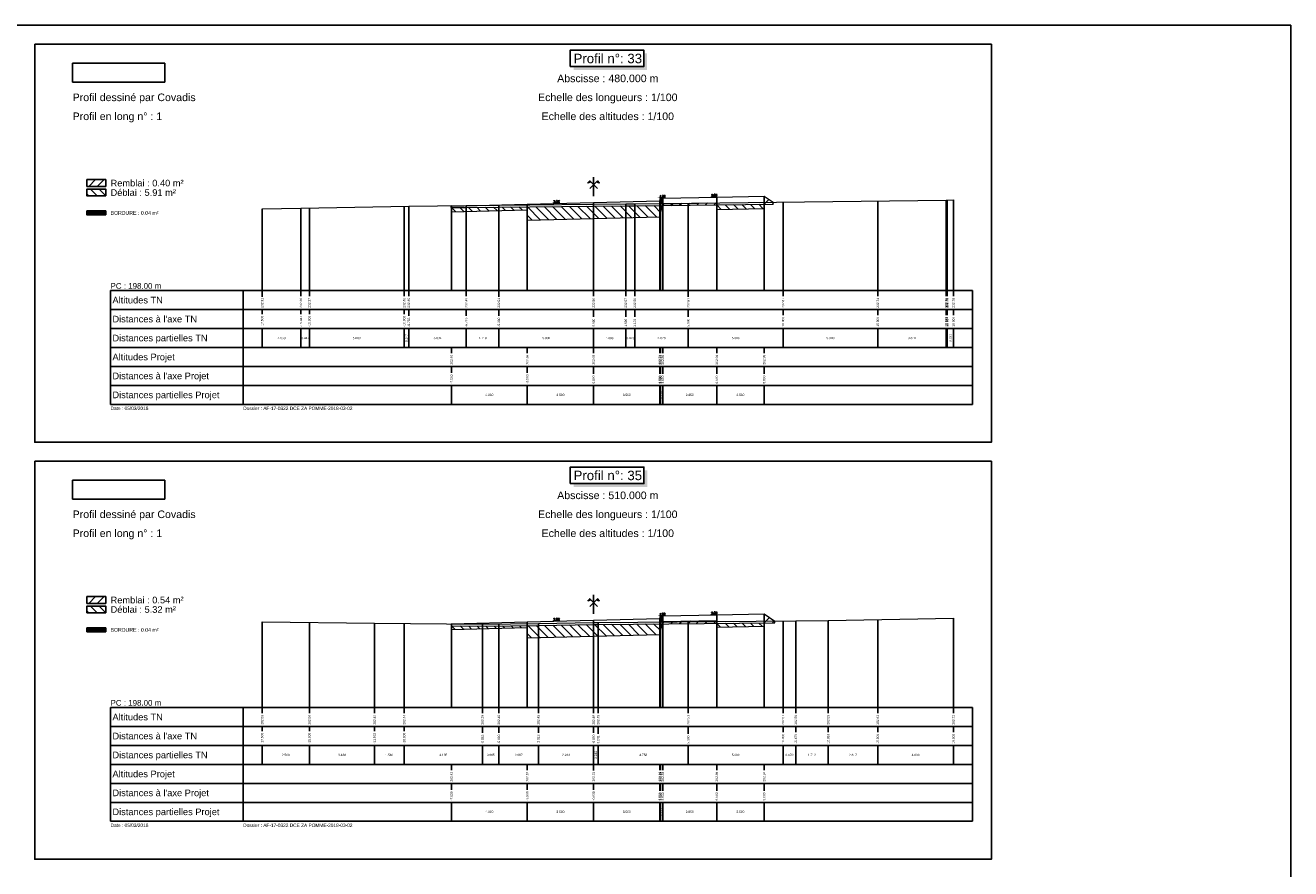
# Model space of a CAD drawing. Extents: x 1616800 to 1632437, y 2248456 to 2251974.
# Tile 383 of 399: x 1626977 to 1627645, y 2250229 to 2250674. Entities that reach past the tile are written whole.
import ezdxf
from ezdxf.enums import TextEntityAlignment as Align

# ---------------------------------------------------------------- set-up
doc = ezdxf.new("R2010")
doc.units = 0
doc.header["$LTSCALE"] = 2
doc.header["$PDMODE"] = 3
doc.header["$PDSIZE"] = 0.2
doc.layers.get('0').update_dxf_attribs({"linetype": 'CONTINUOUS'})
doc.layers.get('Defpoints').update_dxf_attribs({"linetype": 'CONTINUOUS'})
for name, color, linetype in [('Covadis - Logo - Texte noir sur fond blanc', 7, 'CONTINUOUS'), ('X-PAP-PL_PT_1_Basse', 7, 'CONTINUOUS'), ('X-PAP-PL_PT_1_Bordure_T2', 7, 'CONTINUOUS'), ('X-PAP-PL_PT_1_Construction', 7, 'CONTINUOUS'), ('X-PAP-PL_PT_1_CotationsPentes', 7, 'CONTINUOUS'), ('X-PAP-PL_PT_1_FF', 7, 'CONTINUOUS'), ('X-PAP-PL_PT_1_Hachures', 7, 'CONTINUOUS'), ('X-PAP-PL_PT_1_Logo', 7, 'CONTINUOUS'), ('X-PAP-PL_PT_1_MiseEnPage', 7, 'CONTINUOUS'), ('X-PAP-PL_PT_1_Ombrage', 7, 'CONTINUOUS'), ('X-PAP-PL_PT_1_PR', 7, 'CONTINUOUS'), ('X-PAP-PL_PT_1_Rappel', 7, 'CONTINUOUS'), ('X-PAP-PL_PT_1_Talus', 7, 'CONTINUOUS'), ('X-PAP-PL_PT_1_Textes', 7, 'CONTINUOUS'), ('X-PAP-PL_PT_1_TN', 7, 'CONTINUOUS'), ('X-PAP-PL_PT_1_TN décapé', 7, 'CONTINUOUS')]:
    doc.layers.add(name, color=color, linetype=linetype)
doc.styles.add('Arial', font='ARIALN.TTF')
doc.styles.add('ARIAL-GRAS', font='arial.ttf')
doc.styles.add('COVA_COTATION', font='txt.shx')
doc.dimstyles.new('COVA_FLECHE0', dxfattribs={"dimtxt": 1, "dimasz": 1, "dimexe": 1, "dimexo": 0.625, "dimgap": 0.3, "dimtad": 1, "dimdec": 3, "dimzin": 0, "dimdsep": 46, "dimtxsty": 'COVA_COTATION', "dimblk2": 'NONE', "dimsah": 1, "dimcen": 0.09, "dimse1": 1, "dimse2": 1, "dimclrd": 7, "dimclrt": 7, "dimadec": 0, "dimazin": 0, "dimtfac": 1, "dimtdec": 4, "dimtofl": 0, "dimtmove": 2, "dimatfit": 3, "dimfxl": 1, "dimtolj": 1, "dimtzin": 0, "dimarcsym": 0})
picture_1 = doc.add_image_def('image1.jpg', size_in_pixel=(1430, 294))

# ---------------------------------------------------------------- blocks, each defined once
blk = doc.blocks.new('CovPrTrAxe')
blk.add_line((0, 0), (0, 1))
for points in [[(0.2, 0.4), (-0.2, 0.8), (-0.3, 0.7), (-0.15, 0.75)], [(-0.2, 0.4), (0.2, 0.8), (0.3, 0.7), (0.15, 0.75)]]:
    blk.add_lwpolyline(points)
blk = doc.blocks.new('*D474')
at = {"layer": 'Defpoints', "color": 0, "transparency": 16777216}
for p in [(1627254.43, 2250580.03), (1627258.62, 2250580.44), (1627258.63, 2250580.14)]:
    blk.add_point(p, dxfattribs=at)
at = {"layer": 'X-PAP-PL_PT_1_CotationsPentes', "color": 7, "lineweight": -2, "transparency": 16777216}
blk.add_line((1627255.42, 2250580.36), (1627258.62, 2250580.44), dxfattribs=at)
at = {"layer": 'X-PAP-PL_PT_1_CotationsPentes', "color": 7, "transparency": 16777216}
blk.add_solid([(1627255.42, 2250580.52), (1627255.43, 2250580.19), (1627254.42, 2250580.33)], dxfattribs=at)
at = {"layer": 'X-PAP-PL_PT_1_CotationsPentes', "color": 7, "transparency": 16777216, "insert": (1627257, 2250581.2), "char_height": 1, "attachment_point": 5, "rotation": 1.4321, "style": 'COVA_COTATION'}
blk.add_mtext('\\A1;2.5%', dxfattribs=at)
blk = doc.blocks.new('_None')
blk = doc.blocks.new('*D475')
at = {"layer": 'Defpoints', "color": 0, "transparency": 16777216}
for p in [(1627310.33, 2250582.75), (1627314.51, 2250583.22), (1627314.53, 2250582.92)]:
    blk.add_point(p, dxfattribs=at)
at = {"layer": 'X-PAP-PL_PT_1_CotationsPentes', "color": 7, "lineweight": -2, "transparency": 16777216}
blk.add_line((1627311.32, 2250583.09), (1627314.51, 2250583.22), dxfattribs=at)
at = {"layer": 'X-PAP-PL_PT_1_CotationsPentes', "color": 7, "transparency": 16777216}
blk.add_solid([(1627311.31, 2250583.25), (1627311.32, 2250582.92), (1627310.32, 2250583.05)], dxfattribs=at)
at = {"layer": 'X-PAP-PL_PT_1_CotationsPentes', "color": 7, "transparency": 16777216, "insert": (1627312.88, 2250583.95), "char_height": 1, "attachment_point": 5, "rotation": 2.38594, "style": 'COVA_COTATION'}
blk.add_mtext('\\A1;4.2%', dxfattribs=at)
blk = doc.blocks.new('*D476')
at = {"layer": 'Defpoints', "color": 0, "transparency": 16777216}
for p in [(1627337.76, 2250583.35), (1627341.79, 2250583.73), (1627341.79, 2250583.43)]:
    blk.add_point(p, dxfattribs=at)
at = {"layer": 'X-PAP-PL_PT_1_CotationsPentes', "color": 7, "lineweight": -2, "transparency": 16777216}
blk.add_line((1627338.76, 2250583.67), (1627341.79, 2250583.73), dxfattribs=at)
at = {"layer": 'X-PAP-PL_PT_1_CotationsPentes', "color": 7, "transparency": 16777216}
blk.add_solid([(1627338.75, 2250583.84), (1627338.76, 2250583.51), (1627337.76, 2250583.65)], dxfattribs=at)
at = {"layer": 'X-PAP-PL_PT_1_CotationsPentes', "color": 7, "transparency": 16777216, "insert": (1627340.26, 2250584.5), "char_height": 1, "attachment_point": 5, "rotation": 1.14576, "style": 'COVA_COTATION'}
blk.add_mtext('\\A1;2.0%', dxfattribs=at)
blk = doc.blocks.new('*D480')
at = {"layer": 'Defpoints', "color": 0, "transparency": 16777216}
for p in [(1627254.43, 2250359.59), (1627258.62, 2250359.99), (1627258.63, 2250359.69)]:
    blk.add_point(p, dxfattribs=at)
at = {"layer": 'X-PAP-PL_PT_1_CotationsPentes', "color": 7, "lineweight": -2, "transparency": 16777216}
blk.add_line((1627255.42, 2250359.91), (1627258.62, 2250359.99), dxfattribs=at)
at = {"layer": 'X-PAP-PL_PT_1_CotationsPentes', "color": 7, "transparency": 16777216}
blk.add_solid([(1627255.42, 2250360.08), (1627255.43, 2250359.75), (1627254.42, 2250359.89)], dxfattribs=at)
at = {"layer": 'X-PAP-PL_PT_1_CotationsPentes', "color": 7, "transparency": 16777216, "insert": (1627257, 2250360.75), "char_height": 1, "attachment_point": 5, "rotation": 1.4321, "style": 'COVA_COTATION'}
blk.add_mtext('\\A1;2.5%', dxfattribs=at)
blk = doc.blocks.new('*D481')
at = {"layer": 'Defpoints', "color": 0, "transparency": 16777216}
for p in [(1627310.33, 2250362.3), (1627314.51, 2250362.78), (1627314.53, 2250362.48)]:
    blk.add_point(p, dxfattribs=at)
at = {"layer": 'X-PAP-PL_PT_1_CotationsPentes', "color": 7, "lineweight": -2, "transparency": 16777216}
blk.add_line((1627311.32, 2250362.64), (1627314.51, 2250362.78), dxfattribs=at)
at = {"layer": 'X-PAP-PL_PT_1_CotationsPentes', "color": 7, "transparency": 16777216}
blk.add_solid([(1627311.31, 2250362.81), (1627311.32, 2250362.48), (1627310.32, 2250362.6)], dxfattribs=at)
at = {"layer": 'X-PAP-PL_PT_1_CotationsPentes', "color": 7, "transparency": 16777216, "insert": (1627312.88, 2250363.51), "char_height": 1, "attachment_point": 5, "rotation": 2.38594, "style": 'COVA_COTATION'}
blk.add_mtext('\\A1;4.2%', dxfattribs=at)
blk = doc.blocks.new('*D482')
at = {"layer": 'Defpoints', "color": 0, "transparency": 16777216}
for p in [(1627337.76, 2250362.91), (1627341.79, 2250363.29), (1627341.79, 2250362.99)]:
    blk.add_point(p, dxfattribs=at)
at = {"layer": 'X-PAP-PL_PT_1_CotationsPentes', "color": 7, "lineweight": -2, "transparency": 16777216}
blk.add_line((1627338.76, 2250363.23), (1627341.79, 2250363.29), dxfattribs=at)
at = {"layer": 'X-PAP-PL_PT_1_CotationsPentes', "color": 7, "transparency": 16777216}
blk.add_solid([(1627338.75, 2250363.4), (1627338.76, 2250363.06), (1627337.76, 2250363.21)], dxfattribs=at)
at = {"layer": 'X-PAP-PL_PT_1_CotationsPentes', "color": 7, "transparency": 16777216, "insert": (1627340.26, 2250364.06), "char_height": 1, "attachment_point": 5, "rotation": 1.14576, "style": 'COVA_COTATION'}
blk.add_mtext('\\A1;2.0%', dxfattribs=at)
blk = doc.blocks.new('CovLogo')
at = {"layer": 'Covadis - Logo - Texte noir sur fond blanc'}
image = blk.add_image(picture_1, insert=(0, 0), size_in_units=(4.864, 1), dxfattribs=at)

msp = doc.modelspace()

# ---------------------------------------------------------------- hatches: boundary and pattern name
at = {"layer": 'X-PAP-PL_PT_1_Hachures'}
h = msp.add_hatch(dxfattribs=at)
h.set_pattern_fill('ANSI31', color=1, style=0)
h.set_pattern_definition([(45, (1627019.028, 2250589.071), (-2.2451, 2.2451), [])])
h.paths.add_polyline_path([(1627019.028, 2250589.0711), (1627019.028, 2250592.6451), (1627009.028, 2250592.6451), (1627009.028, 2250589.0711)])
h = msp.add_hatch(dxfattribs=at)
h.set_pattern_fill('ANSI31', color=6, angle=90, style=0)
h.set_pattern_definition([(135, (1627019.028, 2250584.071), (-2.2451, -2.2451), [])])
h.paths.add_polyline_path([(1627019.028, 2250584.0711), (1627019.028, 2250587.6499), (1627009.028, 2250587.6499), (1627009.028, 2250584.0711)])
h = msp.add_hatch(dxfattribs=at)
h.set_pattern_fill('ANSI31', color=1, style=0)
h.set_pattern_definition([(45, (1627201.2132, 2250578.9178), (-2.245, 2.245), [])])
h.paths.add_polyline_path([(1627201.2132, 2250578.9178), (1627201.2132, 2250577.9178), (1627201.528, 2250577.921), (1627201.528, 2250578.7079)])
h = msp.add_hatch(dxfattribs=at)
h.set_pattern_fill('ANSI31', color=6, angle=90, style=0)
h.set_pattern_definition([(135, (1627201.528, 2250577.921), (-2.24506, -2.24506), [])])
h.paths.add_polyline_path([(1627201.528, 2250577.921), (1627209.3376, 2250578.0011), (1627276.528, 2250578.6329), (1627293.5227, 2250578.7927), (1627298.2481, 2250578.8448), (1627312.8441, 2250579.0243), (1627311.528, 2250573.0579), (1627276.528, 2250572.1829), (1627241.528, 2250571.3079), (1627241.528, 2250576.7079), (1627201.528, 2250575.7079)])
h = msp.add_hatch(dxfattribs=at)
h.set_pattern_fill('_U', scale=0.2, angle=45.000009, style=0, pattern_type=0)
h.set_pattern_definition([(45.00001, (1626981.528, 2250664.0711), (-0.14142138, 0.14142133), [])])
h.paths.add_polyline_path([(1627311.828, 2250582.8079), (1627311.528, 2250581.4579), (1627311.528, 2250580.3579), (1627313.028, 2250580.3579), (1627313.028, 2250582.8579)])
h = msp.add_hatch(dxfattribs=at)
h.set_pattern_fill('ANSI31', color=1, style=0)
h.set_pattern_definition([(45, (1627312.844, 2250579.0243), (-2.24506, 2.24506), [])])
h.paths.add_polyline_path([(1627312.8441, 2250579.0243), (1627341.528, 2250579.3771), (1627341.528, 2250580.4279), (1627313.028, 2250579.8579)])
h = msp.add_hatch(dxfattribs=at)
h.set_pattern_fill('ANSI31', color=6, angle=90, style=0)
h.set_pattern_definition([(135, (1627341.528, 2250579.377), (-2.24506, -2.24506), [])])
h.paths.add_polyline_path([(1627341.528, 2250579.3771), (1627366.528, 2250579.6845), (1627366.528, 2250577.4279), (1627341.528, 2250576.9279)])
h = msp.add_hatch(dxfattribs=at)
h.set_pattern_fill('ANSI31', color=1, style=0)
h.set_pattern_definition([(45, (1627366.528, 2250579.6845), (-2.245, 2.245), [])])
h.paths.add_polyline_path([(1627366.528, 2250579.6845), (1627371.3049, 2250579.7432), (1627371.3049, 2250580.7432), (1627366.528, 2250583.9279)])
h = msp.add_hatch(dxfattribs=at)
h.set_pattern_fill('_U', scale=0.2, angle=45.000009, style=0, pattern_type=0)
h.set_pattern_definition([(45, (1627019.028, 2250574.0711), (-0.1414214, 0.1414213), [])])
h.paths.add_polyline_path([(1627019.028, 2250574.0711), (1627019.028, 2250576.1407), (1627009.028, 2250576.1407), (1627009.028, 2250574.0711)])
h = msp.add_hatch(dxfattribs=at)
h.set_pattern_fill('ANSI31', color=1, style=0)
h.set_pattern_definition([(45, (1627019.028, 2250369.071), (-2.2451, 2.2451), [])])
h.paths.add_polyline_path([(1627019.028, 2250369.0711), (1627019.028, 2250372.6451), (1627009.028, 2250372.6451), (1627009.028, 2250369.0711)])
h = msp.add_hatch(dxfattribs=at)
h.set_pattern_fill('ANSI31', color=6, angle=90, style=0)
h.set_pattern_definition([(135, (1627019.028, 2250364.071), (-2.2451, -2.2451), [])])
h.paths.add_polyline_path([(1627019.028, 2250364.0711), (1627019.028, 2250367.6523), (1627009.028, 2250367.6523), (1627009.028, 2250364.0711)])
h = msp.add_hatch(dxfattribs=at)
h.set_pattern_fill('_U', scale=0.2, angle=45.000009, style=0, pattern_type=0)
h.set_pattern_definition([(45.00001, (1626981.528, 2250444.0711), (-0.14142138, 0.14142133), [])])
h.paths.add_polyline_path([(1627311.828, 2250362.3657), (1627311.528, 2250361.0157), (1627311.528, 2250359.9157), (1627313.028, 2250359.9157), (1627313.028, 2250362.4157)])
h = msp.add_hatch(dxfattribs=at)
h.set_pattern_fill('ANSI31', color=1, style=0)
h.set_pattern_definition([(45, (1627312.7734, 2250358.2615), (-2.24506, 2.24506), [])])
h.paths.add_polyline_path([(1627312.7734, 2250358.2615), (1627341.528, 2250358.5016), (1627341.528, 2250359.9857), (1627313.028, 2250359.4157)])
h = msp.add_hatch(dxfattribs=at)
h.set_pattern_fill('ANSI31', color=6, angle=90, style=0)
h.set_pattern_definition([(135, (1627341.528, 2250358.5016), (-2.24506, -2.24506), [])])
h.paths.add_polyline_path([(1627341.528, 2250358.5016), (1627366.528, 2250358.7103), (1627366.528, 2250356.9857), (1627341.528, 2250356.4857)])
h = msp.add_hatch(dxfattribs=at)
h.set_pattern_fill('ANSI31', color=1, style=0)
h.set_pattern_definition([(45, (1627366.528, 2250358.7103), (-2.245, 2.245), [])])
h.paths.add_polyline_path([(1627366.528, 2250358.7103), (1627372.1211, 2250358.7569), (1627372.1211, 2250359.7569), (1627366.528, 2250363.4857)])
h = msp.add_hatch(dxfattribs=at)
h.set_pattern_fill('_U', scale=0.2, angle=45.000009, style=0, pattern_type=0)
h.set_pattern_definition([(45, (1627019.028, 2250354.0711), (-0.1414214, 0.1414213), [])])
h.paths.add_polyline_path([(1627019.028, 2250354.0711), (1627019.028, 2250356.1407), (1627009.028, 2250356.1407), (1627009.028, 2250354.0711)])
h = msp.add_hatch(dxfattribs=at)
h.set_pattern_fill('ANSI31', color=1, style=0)
h.set_pattern_definition([(45, (1627201.3845, 2250358.17), (-2.245, 2.245), [])])
h.paths.add_polyline_path([(1627201.3845, 2250358.17), (1627201.3845, 2250357.17), (1627201.528, 2250357.1685), (1627201.528, 2250358.2657)])
h = msp.add_hatch(dxfattribs=at)
h.set_pattern_fill('ANSI31', color=6, angle=90, style=0)
h.set_pattern_definition([(135, (1627201.528, 2250357.1685), (-2.24506, -2.24506), [])])
h.paths.add_polyline_path([(1627201.528, 2250357.1685), (1627217.8772, 2250357.0032), (1627247.4023, 2250357.3689), (1627276.528, 2250357.9323), (1627278.9449, 2250357.9791), (1627312.7734, 2250358.2615), (1627311.528, 2250352.6157), (1627276.528, 2250351.7407), (1627241.528, 2250350.8657), (1627241.528, 2250356.2657), (1627201.528, 2250355.2657)])

# ---------------------------------------------------------------- linework, layer by layer
at = {"layer": 'X-PAP-PL_PT_1_Basse', "color": 7, "linetype": 'Continuous', "lineweight": 0, "flags": 128}
for points in [[(1627201.2132, 2250578.9178), (1627201.528, 2250578.7079), (1627201.528, 2250575.7079), (1627241.528, 2250576.7079), (1627241.528, 2250571.3079), (1627276.528, 2250572.1829), (1627311.528, 2250573.0579), (1627313.028, 2250579.8579), (1627341.528, 2250580.4279), (1627341.528, 2250576.9279), (1627366.528, 2250577.4279), (1627366.528, 2250583.9279), (1627371.3049, 2250580.7432)], [(1627201.3845, 2250358.17), (1627201.528, 2250358.2657), (1627201.528, 2250355.2657), (1627241.528, 2250356.2657), (1627241.528, 2250350.8657), (1627276.528, 2250351.7407), (1627311.528, 2250352.6157), (1627313.028, 2250359.4157), (1627341.528, 2250359.9857), (1627341.528, 2250356.4857), (1627366.528, 2250356.9857), (1627366.528, 2250363.4857), (1627372.1211, 2250359.7569)]]:
    msp.add_lwpolyline(points, dxfattribs=at)
at = {"layer": 'X-PAP-PL_PT_1_Bordure_T2', "color": 4, "linetype": 'Continuous', "lineweight": 0, "flags": 128}
for points in [[(1627311.528, 2250581.4579), (1627311.528, 2250580.3579), (1627313.028, 2250580.3579), (1627313.028, 2250582.8579)], [(1627311.528, 2250361.0157), (1627311.528, 2250359.9157), (1627313.028, 2250359.9157), (1627313.028, 2250362.4157)]]:
    msp.add_lwpolyline(points, dxfattribs=at)
at = {"layer": 'X-PAP-PL_PT_1_Construction'}
for p, q in [((1627021.528, 2250534.0711), (1627476.528, 2250534.0711)), ((1627021.528, 2250534.0711), (1627021.528, 2250474.0711)), ((1627091.528, 2250534.0711), (1627091.528, 2250474.0711)), ((1627476.528, 2250474.0711), (1627476.528, 2250534.0711)), ((1627476.528, 2250524.0711), (1627021.528, 2250524.0711)), ((1627476.528, 2250514.0711), (1627021.528, 2250514.0711)), ((1627476.528, 2250504.0711), (1627021.528, 2250504.0711)), ((1627476.528, 2250494.0711), (1627021.528, 2250494.0711)), ((1627476.528, 2250484.0711), (1627021.528, 2250484.0711)), ((1627021.528, 2250474.0711), (1627476.528, 2250474.0711)), ((1627021.528, 2250314.0711), (1627476.528, 2250314.0711)), ((1627021.528, 2250314.0711), (1627021.528, 2250254.0711)), ((1627091.528, 2250314.0711), (1627091.528, 2250254.0711)), ((1627476.528, 2250254.0711), (1627476.528, 2250314.0711)), ((1627476.528, 2250304.0711), (1627021.528, 2250304.0711)), ((1627476.528, 2250294.0711), (1627021.528, 2250294.0711)), ((1627476.528, 2250284.0711), (1627021.528, 2250284.0711)), ((1627476.528, 2250274.0711), (1627021.528, 2250274.0711)), ((1627476.528, 2250264.0711), (1627021.528, 2250264.0711)), ((1627021.528, 2250254.0711), (1627476.528, 2250254.0711))]:
    msp.add_line(p, q, dxfattribs=at)
at = {"layer": 'X-PAP-PL_PT_1_Construction', "color": 95}
for p, q in [((1627101.528, 2250530.8907), (1627101.528, 2250534.0711)), ((1627122.058, 2250531.1216), (1627122.058, 2250534.0711)), ((1627126.528, 2250531.1224), (1627126.528, 2250534.0711)), ((1627176.528, 2250531.1216), (1627176.528, 2250534.0711)), ((1627178.9951, 2250531.1216), (1627178.9951, 2250534.0711)), ((1627209.3376, 2250531.1248), (1627209.3376, 2250534.0711)), ((1627226.528, 2250530.8907), (1627226.528, 2250534.0711)), ((1627276.528, 2250531.1216), (1627276.528, 2250534.0711)), ((1627293.5227, 2250531.1224), (1627293.5227, 2250534.0711)), ((1627298.2481, 2250531.1248), (1627298.2481, 2250534.0711)), ((1627326.528, 2250530.8907), (1627326.528, 2250534.0711)), ((1627376.528, 2250531.1224), (1627376.528, 2250534.0711)), ((1627426.528, 2250531.1175), (1627426.528, 2250534.0711)), ((1627462.6275, 2250531.1248), (1627462.6275, 2250534.0711)), ((1627462.9454, 2250531.1248), (1627462.9454, 2250534.0711)), ((1627463.1995, 2250531.1248), (1627463.1995, 2250534.0711)), ((1627466.528, 2250531.1248), (1627466.528, 2250534.0711)), ((1627101.528, 2250521.6766), (1627101.528, 2250524.0711)), ((1627122.058, 2250521.6806), (1627122.058, 2250524.0711)), ((1627126.528, 2250521.6766), (1627126.528, 2250524.0711)), ((1627176.528, 2250521.6766), (1627176.528, 2250524.0711)), ((1627178.9951, 2250520.7483), (1627178.9951, 2250524.0711)), ((1627209.3376, 2250520.7508), (1627209.3376, 2250524.0711)), ((1627226.528, 2250520.7442), (1627226.528, 2250524.0711)), ((1627276.528, 2250520.186), (1627276.528, 2250524.0711)), ((1627293.5227, 2250520.1925), (1627293.5227, 2250524.0711)), ((1627298.2481, 2250520.1778), (1627298.2481, 2250524.0711)), ((1627326.528, 2250520.186), (1627326.528, 2250524.0711)), ((1627376.528, 2250521.1183), (1627376.528, 2250524.0711)), ((1627426.528, 2250521.1183), (1627426.528, 2250524.0711)), ((1627462.6275, 2250521.1183), (1627462.6275, 2250524.0711)), ((1627462.9454, 2250521.1101), (1627462.9454, 2250524.0711)), ((1627463.1995, 2250521.1224), (1627463.1995, 2250524.0711)), ((1627466.528, 2250521.1183), (1627466.528, 2250524.0711)), ((1627101.528, 2250504.0711), (1627101.528, 2250514.0711)), ((1627122.058, 2250504.0711), (1627122.058, 2250514.0711)), ((1627126.528, 2250504.0711), (1627126.528, 2250514.0711)), ((1627176.528, 2250504.0711), (1627176.528, 2250514.0711)), ((1627178.9951, 2250504.0711), (1627178.9951, 2250514.0711)), ((1627209.3376, 2250504.0711), (1627209.3376, 2250514.0711)), ((1627226.528, 2250504.0711), (1627226.528, 2250514.0711)), ((1627276.528, 2250504.0711), (1627276.528, 2250514.0711)), ((1627293.5227, 2250504.0711), (1627293.5227, 2250514.0711)), ((1627298.2481, 2250504.0711), (1627298.2481, 2250514.0711)), ((1627326.528, 2250504.0711), (1627326.528, 2250514.0711)), ((1627376.528, 2250504.0711), (1627376.528, 2250514.0711)), ((1627426.528, 2250504.0711), (1627426.528, 2250514.0711)), ((1627462.6275, 2250504.0711), (1627462.6275, 2250514.0711)), ((1627462.9454, 2250504.0711), (1627462.9454, 2250514.0711)), ((1627463.1995, 2250504.0711), (1627463.1995, 2250514.0711)), ((1627466.528, 2250504.0711), (1627466.528, 2250514.0711)), ((1627101.528, 2250311.1224), (1627101.528, 2250314.0711)), ((1627126.528, 2250311.1183), (1627126.528, 2250314.0711)), ((1627160.9046, 2250311.1314), (1627160.9046, 2250314.0711)), ((1627176.528, 2250311.1175), (1627176.528, 2250314.0711)), ((1627217.8772, 2250311.1248), (1627217.8772, 2250314.0711)), ((1627226.528, 2250311.1183), (1627226.528, 2250314.0711)), ((1627247.4023, 2250311.1224), (1627247.4023, 2250314.0711)), ((1627276.528, 2250311.1248), (1627276.528, 2250314.0711)), ((1627278.9449, 2250311.1248), (1627278.9449, 2250314.0711)), ((1627326.528, 2250311.1224), (1627326.528, 2250314.0711)), ((1627376.528, 2250311.1224), (1627376.528, 2250314.0711)), ((1627383.233, 2250311.1248), (1627383.233, 2250314.0711)), ((1627400.3565, 2250311.1248), (1627400.3565, 2250314.0711)), ((1627426.528, 2250311.1314), (1627426.528, 2250314.0711)), ((1627466.528, 2250311.1224), (1627466.528, 2250314.0711)), ((1627101.528, 2250301.6766), (1627101.528, 2250304.0711)), ((1627126.528, 2250301.6766), (1627126.528, 2250304.0711)), ((1627160.9046, 2250301.6684), (1627160.9046, 2250304.0711)), ((1627176.528, 2250301.6766), (1627176.528, 2250304.0711)), ((1627217.8772, 2250300.7573), (1627217.8772, 2250304.0711)), ((1627226.528, 2250300.7442), (1627226.528, 2250304.0711)), ((1627247.4023, 2250300.7483), (1627247.4023, 2250304.0711)), ((1627276.528, 2250300.7442), (1627276.528, 2250304.0711)), ((1627278.9449, 2250300.1778), (1627278.9449, 2250304.0711)), ((1627326.528, 2250300.186), (1627326.528, 2250304.0711)), ((1627376.528, 2250301.1183), (1627376.528, 2250304.0711)), ((1627383.233, 2250301.1183), (1627383.233, 2250304.0711)), ((1627400.3565, 2250301.1224), (1627400.3565, 2250304.0711)), ((1627426.528, 2250301.1183), (1627426.528, 2250304.0711)), ((1627466.528, 2250301.1183), (1627466.528, 2250304.0711)), ((1627101.528, 2250284.0711), (1627101.528, 2250294.0711)), ((1627126.528, 2250284.0711), (1627126.528, 2250294.0711)), ((1627160.9046, 2250284.0711), (1627160.9046, 2250294.0711)), ((1627176.528, 2250284.0711), (1627176.528, 2250294.0711)), ((1627217.8772, 2250284.0711), (1627217.8772, 2250294.0711)), ((1627226.528, 2250284.0711), (1627226.528, 2250294.0711)), ((1627247.4023, 2250284.0711), (1627247.4023, 2250294.0711)), ((1627276.528, 2250284.0711), (1627276.528, 2250294.0711)), ((1627278.9449, 2250284.0711), (1627278.9449, 2250294.0711)), ((1627326.528, 2250284.0711), (1627326.528, 2250294.0711)), ((1627376.528, 2250284.0711), (1627376.528, 2250294.0711)), ((1627383.233, 2250284.0711), (1627383.233, 2250294.0711)), ((1627400.3565, 2250284.0711), (1627400.3565, 2250294.0711)), ((1627426.528, 2250284.0711), (1627426.528, 2250294.0711)), ((1627466.528, 2250284.0711), (1627466.528, 2250294.0711))]:
    msp.add_line(p, q, dxfattribs=at)
at = {"layer": 'X-PAP-PL_PT_1_Construction', "color": 1}
for p, q in [((1627201.528, 2250501.1216), (1627201.528, 2250504.0711)), ((1627241.528, 2250501.1216), (1627241.528, 2250504.0711)), ((1627276.528, 2250501.1314), (1627276.528, 2250504.0711)), ((1627311.528, 2250501.1175), (1627311.528, 2250504.0711)), ((1627311.828, 2250501.1224), (1627311.828, 2250504.0711)), ((1627313.028, 2250501.1248), (1627313.028, 2250504.0711)), ((1627341.528, 2250501.1175), (1627341.528, 2250504.0711)), ((1627366.528, 2250501.1248), (1627366.528, 2250504.0711)), ((1627201.528, 2250490.7442), (1627201.528, 2250494.0711)), ((1627241.528, 2250490.7442), (1627241.528, 2250494.0711)), ((1627276.528, 2250490.186), (1627276.528, 2250494.0711)), ((1627311.528, 2250490.186), (1627311.528, 2250494.0711)), ((1627311.828, 2250490.186), (1627311.828, 2250494.0711)), ((1627313.028, 2250490.186), (1627313.028, 2250494.0711)), ((1627341.528, 2250490.186), (1627341.528, 2250494.0711)), ((1627366.528, 2250490.186), (1627366.528, 2250494.0711)), ((1627201.528, 2250474.0711), (1627201.528, 2250484.0711)), ((1627241.528, 2250474.0711), (1627241.528, 2250484.0711)), ((1627276.528, 2250474.0711), (1627276.528, 2250484.0711)), ((1627311.528, 2250474.0711), (1627311.528, 2250484.0711)), ((1627311.828, 2250474.0711), (1627311.828, 2250484.0711)), ((1627313.028, 2250474.0711), (1627313.028, 2250484.0711)), ((1627341.528, 2250474.0711), (1627341.528, 2250484.0711)), ((1627366.528, 2250474.0711), (1627366.528, 2250484.0711)), ((1627201.528, 2250281.1101), (1627201.528, 2250284.0711)), ((1627241.528, 2250281.1101), (1627241.528, 2250284.0711)), ((1627276.528, 2250280.8907), (1627276.528, 2250284.0711)), ((1627311.528, 2250281.1248), (1627311.528, 2250284.0711)), ((1627311.828, 2250281.1224), (1627311.828, 2250284.0711)), ((1627313.028, 2250281.1224), (1627313.028, 2250284.0711)), ((1627341.528, 2250281.1248), (1627341.528, 2250284.0711)), ((1627366.528, 2250281.1175), (1627366.528, 2250284.0711)), ((1627201.528, 2250270.7442), (1627201.528, 2250274.0711)), ((1627241.528, 2250270.7442), (1627241.528, 2250274.0711)), ((1627276.528, 2250270.7442), (1627276.528, 2250274.0711)), ((1627311.528, 2250270.186), (1627311.528, 2250274.0711)), ((1627311.828, 2250270.186), (1627311.828, 2250274.0711)), ((1627313.028, 2250270.186), (1627313.028, 2250274.0711)), ((1627341.528, 2250270.186), (1627341.528, 2250274.0711)), ((1627366.528, 2250270.186), (1627366.528, 2250274.0711)), ((1627201.528, 2250254.0711), (1627201.528, 2250264.0711)), ((1627241.528, 2250254.0711), (1627241.528, 2250264.0711)), ((1627276.528, 2250254.0711), (1627276.528, 2250264.0711)), ((1627311.528, 2250254.0711), (1627311.528, 2250264.0711)), ((1627311.828, 2250254.0711), (1627311.828, 2250264.0711)), ((1627313.028, 2250254.0711), (1627313.028, 2250264.0711)), ((1627341.528, 2250254.0711), (1627341.528, 2250264.0711)), ((1627366.528, 2250254.0711), (1627366.528, 2250264.0711))]:
    msp.add_line(p, q, dxfattribs=at)
at = {"layer": 'X-PAP-PL_PT_1_Construction', "flags": 128}
for points in [[(1626981.528, 2250664.0711), (1627486.528, 2250664.0711), (1627486.528, 2250454.0711), (1626981.528, 2250454.0711)], [(1626981.528, 2250444.0711), (1627486.528, 2250444.0711), (1627486.528, 2250234.0711), (1626981.528, 2250234.0711)]]:
    msp.add_lwpolyline(points, close=True, dxfattribs=at)
for points in [[(1627019.028, 2250589.0711), (1627019.028, 2250592.6451), (1627009.028, 2250592.6451), (1627009.028, 2250589.0711), (1627019.028, 2250589.0711)], [(1627019.028, 2250584.0711), (1627019.028, 2250587.6499), (1627009.028, 2250587.6499), (1627009.028, 2250584.0711), (1627019.028, 2250584.0711)], [(1627019.028, 2250574.0711), (1627019.028, 2250576.1407), (1627009.028, 2250576.1407), (1627009.028, 2250574.0711), (1627019.028, 2250574.0711)], [(1627019.028, 2250369.0711), (1627019.028, 2250372.6451), (1627009.028, 2250372.6451), (1627009.028, 2250369.0711), (1627019.028, 2250369.0711)], [(1627019.028, 2250364.0711), (1627019.028, 2250367.6523), (1627009.028, 2250367.6523), (1627009.028, 2250364.0711), (1627019.028, 2250364.0711)], [(1627019.028, 2250354.0711), (1627019.028, 2250356.1407), (1627009.028, 2250356.1407), (1627009.028, 2250354.0711), (1627019.028, 2250354.0711)]]:
    msp.add_lwpolyline(points, dxfattribs=at)
at = {"layer": 'X-PAP-PL_PT_1_FF', "color": 7, "linetype": 'Continuous', "lineweight": 0, "flags": 128}
for points in [[(1627201.528, 2250578.7079), (1627201.528, 2250575.7079), (1627241.528, 2250576.7079), (1627241.528, 2250571.3079), (1627276.528, 2250572.1829), (1627311.528, 2250573.0579), (1627313.028, 2250579.8579), (1627341.528, 2250580.4279), (1627341.528, 2250576.9279), (1627366.528, 2250577.4279), (1627366.528, 2250583.9279)], [(1627201.528, 2250358.2657), (1627201.528, 2250355.2657), (1627241.528, 2250356.2657), (1627241.528, 2250350.8657), (1627276.528, 2250351.7407), (1627311.528, 2250352.6157), (1627313.028, 2250359.4157), (1627341.528, 2250359.9857), (1627341.528, 2250356.4857), (1627366.528, 2250356.9857), (1627366.528, 2250363.4857)]]:
    msp.add_lwpolyline(points, dxfattribs=at)
at = {"layer": 'X-PAP-PL_PT_1_MiseEnPage', "flags": 128}
msp.add_lwpolyline([(1626456.528, 2250674.0711), (1627644.528, 2250674.0711), (1627644.528, 2249834.0711), (1626456.528, 2249834.0711)], close=True, dxfattribs=at)
at = {"layer": 'X-PAP-PL_PT_1_Ombrage', "flags": 128}
for points in [[(1627264.1685, 2250652.3033), (1627303.0314, 2250652.3033), (1627303.0314, 2250661.0128), (1627264.1685, 2250661.0128), (1627264.1685, 2250652.3033)], [(1627264.1685, 2250432.3033), (1627303.069, 2250432.3033), (1627303.069, 2250441.0128), (1627264.1685, 2250441.0128), (1627264.1685, 2250432.3033)]]:
    msp.add_lwpolyline(points, dxfattribs=at)
at = {"layer": 'X-PAP-PL_PT_1_Ombrage', "color": 7}
for points in [[(1627303.0314, 2250652.3033), (1627303.0314, 2250659.245), (1627304.7992, 2250650.5356), (1627304.7992, 2250659.245)], [(1627265.9362, 2250652.3033), (1627303.0314, 2250652.3033), (1627265.9362, 2250650.5356), (1627304.7992, 2250650.5356)], [(1627303.069, 2250432.3033), (1627303.069, 2250439.245), (1627304.8367, 2250430.5356), (1627304.8367, 2250439.245)], [(1627265.9362, 2250432.3033), (1627303.069, 2250432.3033), (1627265.9362, 2250430.5356), (1627304.8367, 2250430.5356)]]:
    msp.add_solid(points, dxfattribs=at)
at = {"layer": 'X-PAP-PL_PT_1_PR', "color": 7, "linetype": 'Continuous', "lineweight": 0, "flags": 128}
for points in [[(1627201.528, 2250578.7079), (1627241.528, 2250579.7079), (1627276.528, 2250580.5829), (1627311.528, 2250581.4579), (1627311.828, 2250582.8079), (1627313.028, 2250582.8579), (1627341.528, 2250583.4279), (1627366.528, 2250583.9279)], [(1627201.528, 2250358.2657), (1627241.528, 2250359.2657), (1627276.528, 2250360.1407), (1627311.528, 2250361.0157), (1627311.828, 2250362.3657), (1627313.028, 2250362.4157), (1627341.528, 2250362.9857), (1627366.528, 2250363.4857)]]:
    msp.add_lwpolyline(points, dxfattribs=at)
at = {"layer": 'X-PAP-PL_PT_1_Rappel', "color": 95, "linetype": 'Continuous'}
for p, q in [((1627209.3376, 2250534.0711), (1627209.3376, 2250579.0011)), ((1627226.528, 2250534.0711), (1627226.528, 2250579.1628)), ((1627276.528, 2250534.0711), (1627276.528, 2250579.6329)), ((1627276.528, 2250534.0711), (1627276.528, 2250579.6329)), ((1627293.5227, 2250534.0711), (1627293.5227, 2250579.7927)), ((1627298.2481, 2250534.0711), (1627298.2481, 2250579.8448)), ((1627326.528, 2250534.0711), (1627326.528, 2250580.1926)), ((1627376.528, 2250534.0711), (1627376.528, 2250580.8075)), ((1627426.528, 2250534.0711), (1627426.528, 2250581.4223)), ((1627462.6275, 2250534.0711), (1627462.6275, 2250581.8663)), ((1627462.9454, 2250534.0711), (1627462.9454, 2250581.8703)), ((1627463.1995, 2250534.0711), (1627463.1995, 2250581.8726)), ((1627466.528, 2250534.0711), (1627466.528, 2250581.9193)), ((1627101.528, 2250534.0711), (1627101.528, 2250577.1819)), ((1627122.058, 2250534.0711), (1627122.058, 2250577.6393)), ((1627126.528, 2250534.0711), (1627126.528, 2250577.7218)), ((1627176.528, 2250534.0711), (1627176.528, 2250578.6443)), ((1627178.9951, 2250534.0711), (1627178.9951, 2250578.6898)), ((1627101.528, 2250314.0711), (1627101.528, 2250359.3461)), ((1627126.528, 2250314.0711), (1627126.528, 2250359.0232)), ((1627160.9046, 2250314.0711), (1627160.9046, 2250358.5793)), ((1627176.528, 2250314.0711), (1627176.528, 2250358.4213)), ((1627276.528, 2250314.0711), (1627276.528, 2250358.9323)), ((1627276.528, 2250314.0711), (1627276.528, 2250358.9323)), ((1627278.9449, 2250314.0711), (1627278.9449, 2250358.9791)), ((1627326.528, 2250314.0711), (1627326.528, 2250359.3763)), ((1627376.528, 2250314.0711), (1627376.528, 2250359.7937)), ((1627383.233, 2250314.0711), (1627383.233, 2250359.8497)), ((1627400.3565, 2250314.0711), (1627400.3565, 2250359.9966)), ((1627426.528, 2250314.0711), (1627426.528, 2250360.5268)), ((1627466.528, 2250314.0711), (1627466.528, 2250361.3372)), ((1627217.8772, 2250314.0711), (1627217.8772, 2250358.0032)), ((1627226.528, 2250314.0711), (1627226.528, 2250358.1104)), ((1627247.4023, 2250314.0711), (1627247.4023, 2250358.3689))]:
    msp.add_line(p, q, dxfattribs=at)
at = {"layer": 'X-PAP-PL_PT_1_Rappel', "color": 1, "linetype": 'Continuous'}
for p, q in [((1627241.528, 2250534.0711), (1627241.528, 2250579.7079)), ((1627276.528, 2250534.0711), (1627276.528, 2250580.5829)), ((1627311.528, 2250534.0711), (1627311.528, 2250581.4579)), ((1627311.828, 2250534.0711), (1627311.828, 2250582.8079)), ((1627313.028, 2250534.0711), (1627313.028, 2250582.8579)), ((1627341.528, 2250534.0711), (1627341.528, 2250583.4279)), ((1627366.528, 2250534.0711), (1627366.528, 2250583.9279)), ((1627201.528, 2250534.0711), (1627201.528, 2250578.7079)), ((1627241.528, 2250314.0711), (1627241.528, 2250359.2657)), ((1627276.528, 2250314.0711), (1627276.528, 2250360.1407)), ((1627311.528, 2250314.0711), (1627311.528, 2250361.0157)), ((1627311.828, 2250314.0711), (1627311.828, 2250362.3657)), ((1627313.028, 2250314.0711), (1627313.028, 2250362.4157)), ((1627341.528, 2250314.0711), (1627341.528, 2250362.9857)), ((1627366.528, 2250314.0711), (1627366.528, 2250363.4857)), ((1627201.528, 2250314.0711), (1627201.528, 2250358.2657))]:
    msp.add_line(p, q, dxfattribs=at)
at = {"layer": 'X-PAP-PL_PT_1_Talus', "color": 7, "linetype": 'Continuous', "lineweight": 0, "flags": 128}
for points in [[(1627201.2132, 2250578.9178), (1627201.528, 2250578.7079)], [(1627366.528, 2250583.9279), (1627371.3049, 2250580.7432)], [(1627366.528, 2250363.4857), (1627372.1211, 2250359.7569)], [(1627201.3845, 2250358.17), (1627201.528, 2250358.2657)]]:
    msp.add_lwpolyline(points, dxfattribs=at)
at = {"layer": 'X-PAP-PL_PT_1_TN', "color": 95, "linetype": 'Continuous', "lineweight": 0, "flags": 128}
for points in [[(1627101.528, 2250577.1819), (1627122.058, 2250577.6393), (1627178.9951, 2250578.6898), (1627209.3376, 2250579.0011), (1627276.528, 2250579.6329), (1627276.528, 2250579.6329), (1627293.5227, 2250579.7927), (1627298.2481, 2250579.8448), (1627462.6275, 2250581.8663), (1627462.9454, 2250581.8703), (1627463.1995, 2250581.8726), (1627466.528, 2250581.9193)], [(1627101.528, 2250359.3461), (1627160.9046, 2250358.5793), (1627217.8772, 2250358.0032), (1627247.4023, 2250358.3689), (1627276.528, 2250358.9323), (1627276.528, 2250358.9323), (1627278.9449, 2250358.9791), (1627383.233, 2250359.8497), (1627400.3565, 2250359.9966), (1627466.528, 2250361.3372)]]:
    msp.add_lwpolyline(points, dxfattribs=at)
at = {"layer": 'X-PAP-PL_PT_1_TN décapé', "color": 9, "linetype": 'Continuous', "lineweight": 0, "flags": 128}
for points in [[(1627201.2132, 2250578.9178), (1627201.2132, 2250577.9178), (1627209.3376, 2250578.0011), (1627276.528, 2250578.6329), (1627276.528, 2250578.6329), (1627293.5227, 2250578.7927), (1627298.2481, 2250578.8448), (1627371.3049, 2250579.7432), (1627371.3049, 2250580.7432)], [(1627201.3845, 2250358.17), (1627201.3845, 2250357.17), (1627217.8772, 2250357.0032), (1627247.4023, 2250357.3689), (1627276.528, 2250357.9323), (1627276.528, 2250357.9323), (1627278.9449, 2250357.9791), (1627372.1211, 2250358.7569), (1627372.1211, 2250359.7569)]]:
    msp.add_lwpolyline(points, dxfattribs=at)

# ---------------------------------------------------------------- block references
at = {"layer": 'X-PAP-PL_PT_1_Construction', "xscale": 10, "yscale": 10}
for p in [(1627276.528, 2250583.9279), (1627276.528, 2250363.4857)]:
    msp.add_blockref('CovPrTrAxe', p, dxfattribs=at)
at = {"layer": 'X-PAP-PL_PT_1_Logo', "xscale": 10, "yscale": 10}
for p in [(1627001.528, 2250644.0711), (1627001.528, 2250424.0711)]:
    msp.add_blockref('CovLogo', p, dxfattribs=at)

# ---------------------------------------------------------------- texts
at = {"layer": 'X-PAP-PL_PT_1_Textes', "color": 7, "style": 'ARIAL-GRAS'}
for s, height, p in [('Profil n°: 33', 5, (1627284.028, 2250654.0711)), ('Abscisse : 480.000 m', 4, (1627284.028, 2250644.0711)), ('Echelle des longueurs : 1/100', 4, (1627284.028, 2250634.0711)), ('Echelle des altitudes : 1/100', 4, (1627284.028, 2250624.0711)), ('Profil n°: 35', 5, (1627284.028, 2250434.0711)), ('Abscisse : 510.000 m', 4, (1627284.028, 2250424.0711)), ('Echelle des longueurs : 1/100', 4, (1627284.028, 2250414.0711)), ('Echelle des altitudes : 1/100', 4, (1627284.028, 2250404.0711))]:
    msp.add_text(s, height=height, dxfattribs=at).set_placement(p, align=Align.CENTER)
at = {"layer": 'X-PAP-PL_PT_1_Textes', "color": 7}
for s, height, style, p in [('Profil dessiné par Covadis', 4, 'ARIAL-GRAS', (1627001.528, 2250634.0711)), ('Profil en long n° : 1', 4, 'ARIAL-GRAS', (1627001.528, 2250624.0711)), ('Remblai : 0.40 m²', 3.5, 'ARIAL-GRAS', (1627021.528, 2250589.0711)), ('Déblai : 5.91 m²', 3.5, 'ARIAL-GRAS', (1627021.528, 2250584.0711)), ('BORDURE : 0.04 m²', 2, 'Arial', (1627021.528, 2250574.0711)), ('PC : 198.00 m', 3, 'ARIAL-GRAS', (1627021.528, 2250535.0711)), ('Date : 05/03/2018', 1.8, 'ARIAL-GRAS', (1627021.528, 2250471.0711)), ('Dossier : AF-17-0322 DCE ZA POMME-2018-03-02', 1.8, 'ARIAL-GRAS', (1627091.528, 2250471.0711)), ('Profil dessiné par Covadis', 4, 'ARIAL-GRAS', (1627001.528, 2250414.0711)), ('Profil en long n° : 1', 4, 'ARIAL-GRAS', (1627001.528, 2250404.0711)), ('Remblai : 0.54 m²', 3.5, 'ARIAL-GRAS', (1627021.528, 2250369.0711)), ('Déblai : 5.32 m²', 3.5, 'ARIAL-GRAS', (1627021.528, 2250364.0711)), ('BORDURE : 0.04 m²', 2, 'Arial', (1627021.528, 2250354.0711)), ('PC : 198.00 m', 3, 'ARIAL-GRAS', (1627021.528, 2250315.0711)), ('Date : 05/03/2018', 1.8, 'ARIAL-GRAS', (1627021.528, 2250251.0711)), ('Dossier : AF-17-0322 DCE ZA POMME-2018-03-02', 1.8, 'ARIAL-GRAS', (1627091.528, 2250251.0711))]:
    msp.add_text(s, height=height, dxfattribs=dict(at, style=style)).set_placement(p)
at = {"layer": 'X-PAP-PL_PT_1_Textes', "color": 95, "style": 'ARIAL-GRAS'}
for s, p in [('Altitudes TN', (1627022.528, 2250527.3211)), ("Distances à l'axe TN", (1627022.528, 2250517.3211)), ('Distances partielles TN', (1627022.528, 2250507.3211)), ('Altitudes TN', (1627022.528, 2250307.3211)), ("Distances à l'axe TN", (1627022.528, 2250297.3211)), ('Distances partielles TN', (1627022.528, 2250287.3211))]:
    msp.add_text(s, height=3.5, dxfattribs=at).set_placement(p)
at = {"layer": 'X-PAP-PL_PT_1_Textes', "color": 7, "style": 'ARIAL-GRAS'}
for s, p in [('202.31', (1627101.528, 2250525.0711)), ('202.36', (1627122.058, 2250525.0711)), ('202.37', (1627126.528, 2250525.0711)), ('202.46', (1627176.528, 2250525.0711)), ('202.46', (1627178.9951, 2250525.0711)), ('202.49', (1627209.3376, 2250525.0711)), ('202.51', (1627226.528, 2250525.0711)), ('202.56', (1627276.528, 2250525.0711)), ('202.57', (1627293.5227, 2250525.0711)), ('202.58', (1627298.2481, 2250525.0711)), ('202.61', (1627326.528, 2250525.0711)), ('202.67', (1627376.528, 2250525.0711)), ('202.74', (1627426.528, 2250525.0711)), ('202.78', (1627462.6275, 2250525.0711)), ('202.78', (1627462.9454, 2250525.0711)), ('202.78', (1627463.1995, 2250525.0711)), ('202.78', (1627466.528, 2250525.0711)), ('-17.500', (1627101.528, 2250515.0711)), ('-15.447', (1627122.058, 2250515.0711)), ('-15.000', (1627126.528, 2250515.0711)), ('-10.000', (1627176.528, 2250515.0711)), ('-9.753', (1627178.9951, 2250515.0711)), ('-6.719', (1627209.3376, 2250515.0711)), ('-5.000', (1627226.528, 2250515.0711)), ('0.000', (1627276.528, 2250515.0711)), ('1.699', (1627293.5227, 2250515.0711)), ('2.172', (1627298.2481, 2250515.0711)), ('5.000', (1627326.528, 2250515.0711)), ('10.000', (1627376.528, 2250515.0711)), ('15.000', (1627426.528, 2250515.0711)), ('18.610', (1627462.6275, 2250515.0711)), ('18.642', (1627462.9454, 2250515.0711)), ('18.667', (1627463.1995, 2250515.0711)), ('19.000', (1627466.528, 2250515.0711)), ('202.46', (1627201.528, 2250495.0711)), ('202.56', (1627241.528, 2250495.0711)), ('202.65', (1627276.528, 2250495.0711)), ('202.74', (1627311.528, 2250495.0711)), ('202.87', (1627311.828, 2250495.0711)), ('202.88', (1627313.028, 2250495.0711)), ('202.94', (1627341.528, 2250495.0711)), ('202.99', (1627366.528, 2250495.0711)), ('-7.500', (1627201.528, 2250485.0711)), ('-3.500', (1627241.528, 2250485.0711)), ('0.000', (1627276.528, 2250485.0711)), ('3.500', (1627311.528, 2250485.0711)), ('3.530', (1627311.828, 2250485.0711)), ('3.650', (1627313.028, 2250485.0711)), ('6.500', (1627341.528, 2250485.0711)), ('9.000', (1627366.528, 2250485.0711)), ('202.53', (1627101.528, 2250305.0711)), ('202.50', (1627126.528, 2250305.0711)), ('202.45', (1627160.9046, 2250305.0711)), ('202.44', (1627176.528, 2250305.0711)), ('202.39', (1627217.8772, 2250305.0711)), ('202.40', (1627226.528, 2250305.0711)), ('202.43', (1627247.4023, 2250305.0711)), ('202.49', (1627276.528, 2250305.0711)), ('202.49', (1627278.9449, 2250305.0711)), ('202.53', (1627326.528, 2250305.0711)), ('202.57', (1627376.528, 2250305.0711)), ('202.58', (1627383.233, 2250305.0711)), ('202.59', (1627400.3565, 2250305.0711)), ('202.65', (1627426.528, 2250305.0711)), ('202.73', (1627466.528, 2250305.0711)), ('-17.500', (1627101.528, 2250295.0711)), ('-15.000', (1627126.528, 2250295.0711)), ('-11.562', (1627160.9046, 2250295.0711)), ('-10.000', (1627176.528, 2250295.0711)), ('-5.865', (1627217.8772, 2250295.0711)), ('-5.000', (1627226.528, 2250295.0711)), ('-2.913', (1627247.4023, 2250295.0711)), ('-0.000', (1627276.528, 2250295.0711)), ('0.242', (1627278.9449, 2250295.0711)), ('5.000', (1627326.528, 2250295.0711)), ('10.000', (1627376.528, 2250295.0711)), ('10.670', (1627383.233, 2250295.0711)), ('12.383', (1627400.3565, 2250295.0711)), ('15.000', (1627426.528, 2250295.0711)), ('19.000', (1627466.528, 2250295.0711)), ('202.42', (1627201.528, 2250275.0711)), ('202.52', (1627241.528, 2250275.0711)), ('202.61', (1627276.528, 2250275.0711)), ('202.69', (1627311.528, 2250275.0711)), ('202.83', (1627311.828, 2250275.0711)), ('202.83', (1627313.028, 2250275.0711)), ('202.89', (1627341.528, 2250275.0711)), ('202.94', (1627366.528, 2250275.0711)), ('-7.500', (1627201.528, 2250265.0711)), ('-3.500', (1627241.528, 2250265.0711)), ('-0.000', (1627276.528, 2250265.0711)), ('3.500', (1627311.528, 2250265.0711)), ('3.530', (1627311.828, 2250265.0711)), ('3.650', (1627313.028, 2250265.0711)), ('6.500', (1627341.528, 2250265.0711)), ('9.000', (1627366.528, 2250265.0711))]:
    msp.add_text(s, height=1.2, rotation=90, dxfattribs=at).set_placement(p, align=Align.MIDDLE_LEFT)
for s, p in [('2.053', (1627111.793, 2250509.0711)), ('0.447', (1627124.293, 2250509.0711)), ('5.000', (1627151.528, 2250509.0711)), ('3.034', (1627194.1663, 2250509.0711)), ('1.719', (1627217.9328, 2250509.0711)), ('5.000', (1627251.528, 2250509.0711)), ('1.699', (1627285.0253, 2250509.0711)), ('0.473', (1627295.8854, 2250509.0711)), ('2.828', (1627312.388, 2250509.0711)), ('5.000', (1627351.528, 2250509.0711)), ('5.000', (1627401.528, 2250509.0711)), ('3.610', (1627444.5778, 2250509.0711)), ('4.000', (1627221.528, 2250479.0711)), ('3.500', (1627259.028, 2250479.0711)), ('3.500', (1627294.028, 2250479.0711)), ('2.850', (1627327.278, 2250479.0711)), ('2.500', (1627354.028, 2250479.0711)), ('2.500', (1627114.028, 2250289.0711)), ('3.438', (1627143.7163, 2250289.0711)), ('1.562', (1627168.7163, 2250289.0711)), ('4.135', (1627197.2026, 2250289.0711)), ('0.865', (1627222.2026, 2250289.0711)), ('2.087', (1627236.9652, 2250289.0711)), ('2.913', (1627261.9652, 2250289.0711)), ('4.758', (1627302.7365, 2250289.0711)), ('5.000', (1627351.528, 2250289.0711)), ('0.670', (1627379.8805, 2250289.0711)), ('1.712', (1627391.7947, 2250289.0711)), ('2.617', (1627413.4422, 2250289.0711)), ('4.000', (1627446.528, 2250289.0711)), ('4.000', (1627221.528, 2250259.0711)), ('3.500', (1627259.028, 2250259.0711)), ('3.500', (1627294.028, 2250259.0711)), ('2.850', (1627327.278, 2250259.0711)), ('2.500', (1627354.028, 2250259.0711))]:
    msp.add_text(s, height=1.2, dxfattribs=at).set_placement(p, align=Align.MIDDLE_CENTER)
for s, p in [('0.247', (1627177.7615, 2250509.0711)), ('0.032', (1627462.7865, 2250509.0711)), ('0.025', (1627463.0724, 2250509.0711)), ('0.333', (1627464.8637, 2250509.0711)), ('0.030', (1627311.678, 2250479.0711)), ('0.120', (1627312.428, 2250479.0711)), ('0.242', (1627277.7365, 2250289.0711)), ('0.030', (1627311.678, 2250259.0711)), ('0.120', (1627312.428, 2250259.0711))]:
    msp.add_text(s, height=1.2, rotation=90, dxfattribs=at).set_placement(p, align=Align.MIDDLE_CENTER)
at = {"layer": 'X-PAP-PL_PT_1_Textes', "color": 1, "style": 'ARIAL-GRAS'}
for s, p in [('Altitudes Projet', (1627022.528, 2250497.3211)), ("Distances à l'axe Projet", (1627022.528, 2250487.3211)), ('Distances partielles Projet', (1627022.528, 2250477.3211)), ('Altitudes Projet', (1627022.528, 2250277.3211)), ("Distances à l'axe Projet", (1627022.528, 2250267.3211)), ('Distances partielles Projet', (1627022.528, 2250257.3211))]:
    msp.add_text(s, height=3.5, dxfattribs=at).set_placement(p)

# ---------------------------------------------------------------- dimensions: what is measured, and where the dimension line sits
at = {"layer": 'X-PAP-PL_PT_1_CotationsPentes'}
for p1, p2, text, picture, middle in [((1627254.4286, 2250580.0304), (1627258.6273, 2250580.1354), '2.5%', '*D474', (1627257.0003, 2250581.195)), ((1627310.3298, 2250582.7454), (1627314.5262, 2250582.9203), '4.2%', '*D475', (1627312.8818, 2250583.9527)), ((1627337.7617, 2250583.3525), (1627341.7943, 2250583.4332), '2.0%', '*D476', (1627340.2559, 2250584.5027)), ((1627254.4286, 2250359.5882), (1627258.6273, 2250359.6931), '2.5%', '*D480', (1627257.0003, 2250360.7528)), ((1627310.3298, 2250362.3032), (1627314.5262, 2250362.4781), '4.2%', '*D481', (1627312.8818, 2250363.5105)), ((1627337.7617, 2250362.9103), (1627341.7943, 2250362.991), '2.0%', '*D482', (1627340.2559, 2250364.0604))]:
    dim = msp.add_aligned_dim(p1=p1, p2=p2, distance=0.3, text=text, dimstyle='COVA_FLECHE0', dxfattribs=at)
    dim.commit()
    dim.dimension.update_dxf_attribs({"geometry": picture, "text_midpoint": middle})

doc.saveas('drawing.dxf')
